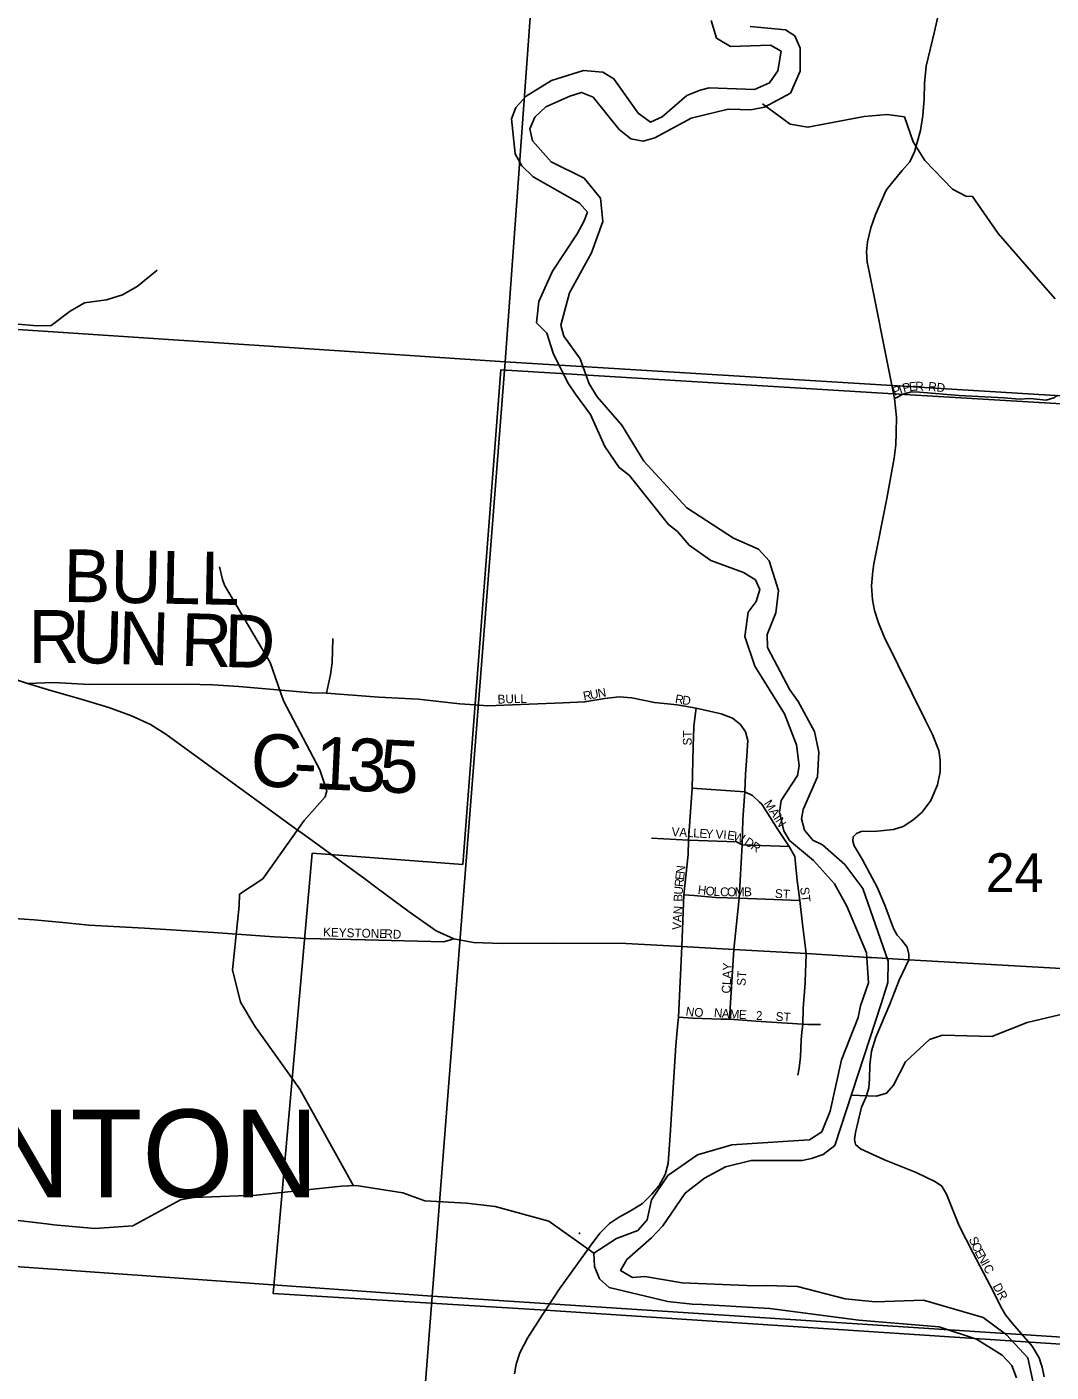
# Model space of a CAD drawing. Extents: x 1878108 to 2183446, y 146837 to 508383.
# Drawn here: x 2009695 to 2015523, y 353205 to 360858 of the extents above; entities that cross this region are included whole.
import ezdxf

# ---------------------------------------------------------------- set-up
doc = ezdxf.new("R2010")
doc.units = 0
for name, color, linetype in [('GM_X_City_Street', 7, 'Continuous'), ('GM_X_City_Street_Text', 7, 'Continuous'), ('GM_X_Corporation', 7, 'Continuous'), ('GM_X_Corporation_Text', 7, 'Continuous'), ('GM_X_County_Road', 7, 'Continuous'), ('GM_X_County_Road_Text', 7, 'Continuous'), ('GM_X_Major_River', 7, 'Continuous'), ('GM_X_Minor_River', 7, 'Continuous'), ('GM_X_Section', 7, 'Continuous'), ('GM_X_Section_Text', 7, 'Continuous'), ('GM_X_State_Route', 7, 'Continuous'), ('GM_X_Township_Road', 7, 'Continuous'), ('GM_X_Township_ROW', 7, 'Continuous')]:
    doc.layers.add(name, color=color, linetype=linetype)

msp = doc.modelspace()

# ---------------------------------------------------------------- linework, layer by layer
at = {"layer": 'GM_X_City_Street'}
for points in [[(2014632.3, 358744.9), (2014651.8, 358753), (2014678.3, 358768.6), (2014728.7, 358781.6), (2014773.5, 358780.5), (2014999.5, 358761), (2015255.5, 358747.2), (2015341.5, 358739.7), (2015403.5, 358744.9), (2015494.1, 358734.6), (2015537.8, 358747.2), (2015562.1, 358763.1)], [(2012243.6, 357000.8), (2012317.6, 356996), (2012504.7, 357002.9), (2012746.8, 357012.1), (2012868.5, 357017.8), (2012983.2, 357037.3), (2013064.7, 357046.5), (2013137, 357040.8), (2013265.5, 357014.4), (2013395.2, 357000.6), (2013504.2, 356982.2), (2013645.4, 356950.1), (2013709.7, 356926), (2013755.6, 356889.3), (2013783.1, 356848), (2013796.9, 356798.6), (2013792.3, 356709.1), (2013783.1, 356607), (2013780.8, 356506), (2013768.2, 356348.8), (2013765.9, 356204.2), (2013747.5, 355901.2), (2013717.7, 355608.6)], [(2013433.1, 355920.7), (2013457.2, 356149.1), (2013460.6, 356231.7), (2013481.3, 356526.6), (2013485.9, 356763), (2013489.3, 356878.9), (2013497.4, 356940.9), (2013504.2, 356982.2)], [(2013863.1, 356448), (2013823.3, 356485.3), (2013780.8, 356506), (2013481.3, 356526.6)], [(2014069.2, 356097.8), (2014065.4, 356138.8), (2014033.3, 356195), (2013967.9, 356291.4), (2013876.1, 356436), (2013863.1, 356448)], [(2013248.3, 356243.2), (2013460.6, 356231.7), (2013732.6, 356222.5), (2013765.9, 356204.2)], [(2013765.9, 356204.2), (2014033.3, 356195)], [(2014125.7, 355485.4), (2014127.4, 355523.6), (2014128.5, 355585.6), (2014107.9, 355754.3), (2014094.1, 355887.4), (2014078, 356002.2), (2014069.2, 356097.8)], [(2013421.6, 355626.9), (2013433.1, 355920.7)], [(2013433.1, 355920.7), (2013490.5, 355916.1), (2013615.6, 355904.6), (2013747.5, 355901.2)], [(2013747.5, 355901.2), (2014094.1, 355887.4)], [(2011222.1, 355675.4), (2011282.2, 355672.1), (2011622.4, 355664.7), (2012066.9, 355652.4), (2012124.7, 355670.9)], [(2013717.7, 355608.6), (2013693.6, 355212.7)], [(2015467, 353249.4), (2015454.3, 353286.8), (2015416.1, 353352.2), (2015364.9, 353408.8), (2015302.8, 353481.9), (2015262.5, 353530.9), (2015236.3, 353576.6), (2015198.2, 353654), (2015077.3, 353886.1), (2014999.9, 354036.5), (2014928, 354217.3), (2014900.7, 354262), (2014865.9, 354288.1), (2014755.8, 354340.5), (2014575, 354412.4), (2014438.8, 354475.6), (2014410.4, 354499.5), (2014403.9, 354528.9), (2014410.4, 354568.2), (2014443.1, 354713.1), (2014471.4, 354771.5), (2014485.6, 354822.1), (2014488.9, 354874.4), (2014492.2, 354953.9), (2014500.4, 355030.2), (2014525.9, 355109.7), (2014604.8, 355298.7), (2014658.7, 355435.3), (2014712.6, 355551.2)], [(2014104.6, 355136.7), (2014110.2, 355185.1), (2014112.5, 355273.5), (2014122.8, 355420.4), (2014125.7, 355485.4)], [(2013402.1, 355224.1), (2013484.7, 355218.4), (2013645.4, 355212.7), (2013693.6, 355212.7), (2013842.8, 355201.2), (2014110.2, 355185.1), (2014142.3, 355182.8), (2014210, 355181.7)], [(2014081.5, 354894.8), (2014089.5, 354933.8), (2014096.4, 354999.2), (2014099.8, 355095.6), (2014104.6, 355136.7)]]:
    msp.add_lwpolyline(points, dxfattribs=at)
at = {"layer": 'GM_X_Corporation'}
msp.add_lwpolyline([(2011317.7, 356157.2), (2012175.2, 356093.7), (2012391, 358907), (2014594.3, 358773.4), (2017848.5, 358578.4), (2017446.3, 353240.2), (2012645.5, 353558), (2011096, 353652.8)], close=True, dxfattribs=at)
at = {"layer": 'GM_X_County_Road'}
for points in [[(2009699.1, 357122.5), (2009846.4, 357128.7), (2010051.2, 357116.5), (2010605.4, 357118.9), (2010753.5, 357114.2), (2010900.4, 357106.2), (2011315.8, 357069.4), (2011400.7, 357067.1), (2011696.8, 357045.3), (2011920.6, 357032.7), (2012158.1, 357006.3), (2012243.6, 357000.8)], [(2007754.9, 356141.3), (2008353, 355949.7), (2008564.3, 355882.1), (2008646.5, 355864.9), (2008792.7, 355855.1), (2008975.7, 355839.1), (2009067.8, 355831.8), (2009534.5, 355791.2), (2009735.9, 355777.7), (2009900.5, 355763), (2010047.9, 355748.2), (2010364.7, 355729.8), (2010756.5, 355705.3), (2011102.8, 355681.9), (2011222.1, 355675.4)], [(2015483.7, 353177.9), (2015472.8, 353232.3), (2015467, 353249.4)]]:
    msp.add_lwpolyline(points, dxfattribs=at)
at = {"layer": 'GM_X_Major_River'}
for points in [[(2013589.2, 360894.5), (2013619.3, 360794.4), (2013699.3, 360746.5), (2013927, 360755.2), (2013987, 360719.4), (2013967.2, 360609), (2013921.4, 360540.8), (2013835.6, 360502.4), (2013577.9, 360511.6), (2013526, 360497.4), (2013450.1, 360467.1), (2013310.5, 360346.4), (2013242.7, 360316.1), (2013172.7, 360368), (2013034.5, 360562), (2012972.5, 360599.9), (2012862.6, 360609.5), (2012681, 360552.8), (2012535.3, 360464.2), (2012477.5, 360399.8), (2012451.7, 360335.6), (2012474, 360135.2), (2012512.1, 360067.2), (2012576.1, 360005.3), (2012840, 359855.8), (2012884.1, 359803.8), (2012864.2, 359751.6), (2012826.4, 359681.3), (2012685, 359468.4), (2012607.4, 359295.8), (2012595.6, 359175.5), (2012653.6, 359115.5), (2012689.8, 359001.4), (2012774, 358833.3), (2012816.1, 358769.3), (2012902.2, 358653.3), (2012984.4, 358471.1), (2013064.5, 358351.1), (2013122.5, 358307.2), (2013346.7, 358027.3), (2013396.7, 357987.4), (2013462.8, 357909.4), (2013586.8, 357821.6), (2013772.6, 357754.1), (2013840.6, 357712.2), (2013864.7, 357658.1), (2013844.8, 357589.9), (2013799, 357527.6), (2013779.3, 357389.3), (2013837.5, 357221.1), (2013875.6, 357161.1), (2014005.8, 356951), (2014074, 356772.8), (2014090.2, 356654.6), (2014080.3, 356598.5), (2013986.7, 356457.9), (2013976.8, 356389.7), (2014003, 356283.5), (2014035.1, 356229.5), (2014171.1, 356115.7)], [(2014451, 355956.2), (2014348.9, 356092.2), (2014222.9, 356204), (2014166.9, 356231.9), (2014118.8, 356287.9), (2014102.7, 356352), (2014112.6, 356406.1), (2014194.2, 356590.8), (2014201.9, 356731.1), (2014175.8, 356849.3), (2014083.6, 357019.4), (2014035.5, 357087.4), (2013909.2, 357327.5), (2013907.1, 357401.7), (2013956.8, 357524.1), (2013972.6, 357652.5), (2013918.3, 357820.7), (2013858.3, 357886.6), (2013716.4, 357950.3), (2013450.4, 358121.8), (2013206.2, 358387.7), (2013080, 358591.7), (2012939.9, 358753.6), (2012893.9, 358827.7), (2012843.7, 358969.8), (2012749.5, 359097.8), (2012733.5, 359161.9), (2012783.1, 359344.5), (2012908.5, 359573.4), (2012972.1, 359752), (2012959.8, 359884.2), (2012865.8, 359998.2), (2012677.8, 360089.8), (2012571.8, 360209.7), (2012557.7, 360277.8), (2012585.5, 360344.1), (2012647.3, 360404.4), (2012785, 360465), (2012850.9, 360485.2), (2012916.8, 360459.4), (2013065, 360275.4), (2013131, 360221.5), (2013200.9, 360207.7), (2013268.8, 360228), (2013474.3, 360338.9), (2013686, 360389.7), (2013753.9, 360387.9), (2013813.8, 360386.1), (2013891.7, 360402.3), (2014039.3, 360481), (2014095, 360605.5), (2014094.8, 360737.8), (2014064.7, 360807.8), (2014010.7, 360841.7), (2013810.9, 360861.1)], [(2014171.1, 356115.7), (2014291.2, 355983.8), (2014361.3, 355855.7), (2014471.6, 355589.5), (2014483.9, 355419.1), (2014438.2, 355288.7), (2014424.4, 355222.5), (2014330.9, 354981.7), (2014265.6, 354688.8), (2014217.8, 354572.4), (2014148, 354526.1), (2014026.2, 354519.7), (2013706.6, 354498.6), (2013511, 354441.9), (2013341.4, 354323), (2013249.8, 354184.5), (2013224.1, 354072.1), (2013172.2, 354009.8), (2013050.5, 353965.3), (2012920.8, 353880.7), (2012924.9, 353806.6), (2012953, 353736.5), (2013009, 353686.6), (2013342.7, 353607.5), (2013480.6, 353591.9), (2013536.5, 353590), (2013922, 353567.2), (2014429.5, 353500.7), (2014886.9, 353462.1), (2015098.8, 353392.6), (2015244.8, 353300.9), (2015298.8, 353242.9), (2015326.9, 353172.9)], [(2015428.9, 353109), (2015390.6, 353285.3), (2015268.5, 353417.2), (2015136.5, 353515), (2014796.8, 353614.1), (2014521.2, 353605.2), (2014351.4, 353622.7), (2014079.6, 353692), (2013903.8, 353697.5), (2013837.9, 353695.2), (2013424.4, 353712), (2013210.7, 353749.4), (2013140.8, 353743.1), (2013072.8, 353783), (2013108.6, 353845.3), (2013248.2, 353968), (2013314, 354036.3), (2013441.5, 354223.2), (2013551.2, 354307.7), (2013670.9, 354372.2), (2013816.7, 354408.8), (2014106.3, 354409.7), (2014160.2, 354419.9), (2014226.1, 354442.1), (2014291.9, 354494.5), (2014556.1, 355301.1), (2014593.8, 355421.5), (2014595.6, 355543.8), (2014451, 355956.2)]]:
    msp.add_lwpolyline(points, dxfattribs=at)
at = {"layer": 'GM_X_Minor_River'}
for points in [[(2013880.8, 360421.2), (2014039.1, 360305.3), (2014139, 360287.4), (2014458.6, 360348.1), (2014590.4, 360360.3), (2014688.3, 360346.5), (2014738.5, 360204.4), (2014804.5, 360098.4), (2014962.5, 359934.4), (2015038.5, 359894.5), (2015076.5, 359892.6), (2015222.5, 359682.5), (2015462.6, 359406.6), (2015546.6, 359310.6)], [(2011553.8, 354265.5), (2011248.3, 354814.4), (2010992.2, 355172.5), (2010910.1, 355310.5), (2010865.9, 355492.7), (2010903.5, 355857.2), (2010905.4, 355923.3), (2011037.2, 356011.7), (2011272.5, 356342.6), (2011392.3, 356477), (2011402.2, 356511.1), (2011362.1, 356631.2), (2011155.9, 357023.4), (2011079.7, 357241.5), (2010819.5, 357681.7), (2010807.5, 357713.7), (2010791.4, 357785.8)], [(2014385.1, 354779.6), (2014528.9, 354774.4), (2014586.8, 354792.5), (2014626.7, 354836.6), (2014694.5, 354971), (2014830.2, 355097.4), (2014904.1, 355121.6), (2015185.8, 355114.1), (2015387.5, 355194.5), (2015787.2, 355288.6)], [(2012920.8, 353880.7), (2012665.7, 354064), (2012359.9, 354147.5), (2012196.1, 354165.2), (2011960.3, 354178.8), (2011834.4, 354224.7), (2011568.6, 354266.2), (2011484.7, 354262.1), (2011001.3, 354211.1), (2010643.7, 354198.5), (2010569.8, 354184.3), (2010298.2, 354037.6), (2010082.5, 354021.2), (2009848.7, 354042.8), (2009806.7, 354048.7), (2009481, 354086.2)], [(2012836.5, 353996.7), (2012842.6, 353992.5)]]:
    msp.add_lwpolyline(points, dxfattribs=at)
at = {"layer": 'GM_X_Section'}
for points in [[(2012802.6, 364282.4), (2012416.9, 358952.1), (2007069.1, 359306.8), (2007456.7, 364655.3)], [(2018231.7, 363873.4), (2018222, 363699.4), (2017900.8, 358617.7), (2012416.9, 358952.1), (2012802.6, 364282.4)], [(2012416.9, 358952.1), (2012002, 353636.2), (2006694.1, 354015), (2007069.1, 359306.8)], [(2017900.8, 358617.7), (2017887.2, 358411.6), (2017507.9, 353277.8), (2012002, 353636.2), (2012416.9, 358952.1)], [(2006694.1, 354015), (2012002, 353636.2), (2011587.2, 348298.2), (2006273.3, 348657.1)], [(2012002, 353636.2), (2017507.9, 353277.8), (2017506.2, 353169.7), (2017121.1, 347933.9), (2011587.2, 348298.2)]]:
    msp.add_lwpolyline(points, close=True, dxfattribs=at)
at = {"layer": 'GM_X_State_Route'}
for points in [[(2014611.8, 358847.5), (2014487.7, 359466.7), (2014476.2, 359520.7), (2014472.8, 359579.2), (2014477.4, 359635.4), (2014498, 359714.6), (2014523.3, 359791.5), (2014585.3, 359929.2), (2014622, 359976.3), (2014674.8, 360040.5), (2014718.4, 360091), (2014745.9, 360147.3), (2014779.2, 360268.9), (2014793, 360355), (2014799.9, 360446.8), (2014803.3, 360537.4), (2014812.5, 360635), (2014859.5, 360831.2), (2014949, 361226)], [(2014712.6, 355551.2), (2014713.8, 355582.2), (2014704.6, 355622.3), (2014672.5, 355663.7), (2014647.2, 355690), (2014626.6, 355727.9), (2014577.2, 355861), (2014532.5, 355963.2), (2014491.2, 356041.2), (2014448.7, 356122.7), (2014402.8, 356198.4), (2014394.8, 356226), (2014395.9, 356250.1), (2014415.4, 356268.4), (2014441.8, 356279.9), (2014533.6, 356282.2), (2014626.6, 356292.5), (2014680.5, 356309.7), (2014736.7, 356344.2), (2014788.4, 356390.1), (2014838.9, 356456.6), (2014876.7, 356546.1), (2014891.7, 356619.6), (2014891.7, 356687.3), (2014884.8, 356741.2), (2014848.1, 356833), (2014807.9, 356912.2), (2014573.8, 357388.5), (2014540.5, 357467.7), (2014518.7, 357538.8), (2014507.2, 357599.6), (2014500.3, 357678.8), (2014508.4, 357761.4), (2014514.6, 357803.8), (2014588.7, 358174.6), (2014630, 358404.1), (2014639.2, 358479.8), (2014641.5, 358549.8), (2014642.6, 358637), (2014632.3, 358744.9), (2014611.8, 358847.5)], [(2011262.6, 356268.7), (2011228.1, 356293.5), (2010702.5, 356676.7), (2010485.1, 356833.9), (2010399.1, 356889.2), (2010291, 356939.6), (2010162.1, 356986.2), (2009990.1, 357037.8), (2009837.8, 357080.8), (2009699.1, 357122.5), (2009592.2, 357158.2)], [(2013421.6, 355626.9), (2013102.6, 355644.1), (2012690.9, 355645.1), (2012398.6, 355642.6), (2012236.4, 355648.8), (2012124.7, 355670.9), (2012024, 355715.1), (2011870.4, 355823.2), (2011688.7, 355958.3), (2011611.3, 356017.2), (2011262.6, 356268.7)], [(2013397.1, 355168.8), (2013402.1, 355224.1), (2013421.6, 355626.9)], [(2014500.2, 355563), (2014485.4, 355563.8), (2014128.5, 355585.6), (2013717.7, 355608.6), (2013421.6, 355626.9)], [(2014712.6, 355551.2), (2014500.2, 355563)], [(2017291.4, 355528.9), (2017051.8, 355490.7), (2016899, 355474.8), (2016825.6, 355469.2), (2016743.7, 355468.1), (2016472.2, 355473.5), (2016110.2, 355481), (2015808.5, 355489.6), (2015582.2, 355501.5), (2014712.6, 355551.2)], [(2012645.6, 353558), (2012724.8, 353677.9), (2012906.1, 353928.6), (2012954.3, 353994.5), (2013009.6, 354049.8), (2013061.4, 354085.1), (2013133.2, 354123.9), (2013197.9, 354165.1), (2013250.9, 354216.9), (2013293.2, 354267.5), (2013327.4, 354329.9), (2013343.8, 354392.2), (2013355.6, 354552.3), (2013387.4, 355063), (2013397.1, 355168.8)], [(2012469.5, 353195.4), (2012478.9, 353250.7), (2012500.1, 353315.4), (2012543.6, 353397.8), (2012626.7, 353529.5), (2012645.6, 353558)]]:
    msp.add_lwpolyline(points, dxfattribs=at)
at = {"layer": 'GM_X_Township_Road'}
msp.add_lwpolyline([(2011400.7, 357067.1), (2011422.5, 357173.9), (2011432.9, 357240.4), (2011436.3, 357378.1)], dxfattribs=at)
at = {"layer": 'GM_X_Township_ROW'}
msp.add_lwpolyline([(2008891.7, 359198.1), (2009134.1, 359188.3), (2009430.1, 359179.7), (2009620.5, 359168.7), (2009755.6, 359157.6), (2009832.9, 359160.1), (2009942.2, 359241.1), (2010022.1, 359287.8), (2010148.6, 359306.2), (2010238.2, 359334.5), (2010323, 359381.1), (2010435.8, 359475)], dxfattribs=at)

# ---------------------------------------------------------------- texts
at = {"layer": 'GM_X_City_Street_Text'}
for s, rotation, p in [('P', 21.15715, (2014632.2, 358757.9)), ('I', 18.91874, (2014664.5, 358770.5)), ('P', 14.35425, (2014684.4, 358777.3)), ('E', 5.30822, (2014716.4, 358785.7)), ('R', 0.80146, (2014750.4, 358788.9)), ('RD', 353.99459, (2014821.3, 358789.4)), ('BULL', 1.59021, (2012373.7, 357008.1)), ('R', 10.84792, (2012865, 357025.5)), ('U', 10.81701, (2012903.9, 357033)), ('N', 10.06242, (2012947, 357041.2)), ('R', 350.23823, (2013380.5, 357012)), ('D', 352.68129, (2013421.7, 357004.9)), ('ST', 90, (2013477.8, 356769.9)), ('MAIN', 302.82742, (2013886.7, 356440.6)), ('V', 356.74981, (2013362.4, 356254.8)), ('A', 356.74981, (2013406.3, 356252.3)), ('L', 356.74981, (2013450.2, 356249.8)), ('L', 356.74981, (2013485.4, 356247.8)), ('E', 356.74981, (2013520.5, 356245.8)), ('Y', 356.74981, (2013555.7, 356243.8)), ('V', 356.74981, (2013612.8, 356240.5)), ('I', 356.74981, (2013656.7, 356238)), ('E', 351.6758, (2013677.5, 356236.9)), ('W', 341.52777, (2013710.1, 356232.4)), ('D', 326.30573, (2013772.8, 356209.5)), ('R', 326.30573, (2013809.4, 356185)), ('E', 83.99313, (2013433.6, 356002.5)), ('N', 83.99348, (2013437.2, 356037.5)), ('U', 85.12019, (2013425.7, 355919.5)), ('R', 84.00179, (2013429.4, 355963.1)), ('H', 352.98884, (2013510.4, 355925.6)), ('O', 352.98884, (2013554.1, 355920.2)), ('L', 356.91016, (2013601.5, 355914.5)), ('C', 359.87538, (2013639.5, 355912.5)), ('O', 359.99285, (2013679.2, 355912.5)), ('M', 359.9957, (2013723.2, 355912.5)), ('B', 0.00001, (2013776, 355912.5)), ('ST', 356.42579, (2013949.8, 355903.6)), ('ST', 276.7132, (2014095, 355961.4)), ('B', 88.90716, (2013425, 355880.8)), ('VAN', 86.18423, (2013416.2, 355718.9)), ('KEYSTONE', 358.42851, (2011379.9, 355683.7)), ('RD', 356.98872, (2011727.7, 355674.8)), ('CLAY', 86.98901, (2013697.8, 355357.9)), ('ST', 86.42535, (2013783.7, 355401.1)), ('N', 350.8018, (2013441.1, 355234.6)), ('O', 358.95686, (2013492.3, 355226.9)), ('N', 354.63738, (2013602.6, 355226)), ('A', 355.99568, (2013647.7, 355221.8)), ('M', 356.2959, (2013691.9, 355218.7)), ('E', 356.30478, (2013744.6, 355215.3)), ('2', 0.00001, (2013843.6, 355208.5)), ('ST', 356.42537, (2013954.2, 355204)), ('S', 293.7295, (2015053.4, 353962)), ('C', 294.50981, (2015067.9, 353929.1)), ('E', 297.95232, (2015085.8, 353890.1)), ('N', 298.84842, (2015102.7, 353858.3)), ('I', 298.88561, (2015123.9, 353819.7)), ('C', 298.88952, (2015134.6, 353800.5)), ('DR', 297.89137, (2015189.5, 353694.3))]:
    msp.add_text(s, height=50, rotation=rotation, dxfattribs=at).set_placement(p)
at = {"layer": 'GM_X_Corporation_Text'}
msp.add_text('VINTON', height=500, rotation=0.00001, dxfattribs=at).set_placement((2008828.3, 354198.8))
at = {"layer": 'GM_X_County_Road_Text'}
for s, rotation, p in [('BULL', 358.94929, (2009900.8, 357587.5)), ('R', 0.02342, (2009703.8, 357239.9)), ('U', 358.5974, (2009948.3, 357240)), ('N', 358.42246, (2010211.9, 357233.6)), ('R', 358.4152, (2010568.2, 357223.8)), ('D', 358.42052, (2010814.5, 357216.9)), ('C', 357.29438, (2010962.9, 356540.6)), ('1', 357.2935, (2011329.1, 356523.3)), ('3', 357.28629, (2011512.3, 356514.7)), ('5', 357.27074, (2011695.4, 356506)), ('-', 357.29435, (2011207.2, 356529.1))]:
    msp.add_text(s, height=300, rotation=rotation, dxfattribs=at).set_placement(p)
at = {"layer": 'GM_X_Section_Text'}
msp.add_text('24', height=221, rotation=0.00001, dxfattribs=at).set_placement((2015150.4, 355935.8))

doc.saveas('drawing.dxf')
